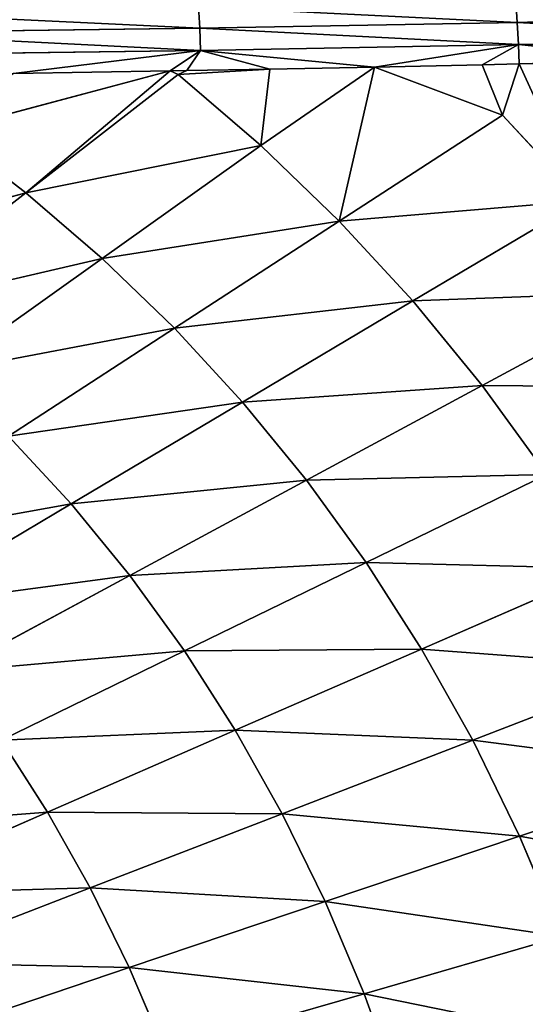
# Model space of a CAD drawing. Extents: x 0 to 500, y 0 to 390.
# Tile 621 of 656: x 323 to 343, y 219 to 259. Entities that reach past the tile are written whole.
import ezdxf

# ---------------------------------------------------------------- set-up
doc = ezdxf.new("R2010")
doc.units = 0
doc.header["$LTSCALE"] = 25.4
doc.layers.get('0').update_dxf_attribs({"linetype": 'CONTINUOUS'})

# ---------------------------------------------------------------- blocks, each defined once
blk = doc.blocks.new('ATLANTA505_-_S_STL')
at = {"color": 0}
for p, q in [((354.88, 32.316, 130.335), (343.132, 31.073, 130.612)), ((354.88, 32.316, 130.335), (343.132, 31.073, 130.612)), ((354.938, 32.025, 131.237), (343.178, 30.781, 131.514)), ((354.938, 32.025, 131.237), (343.178, 30.781, 131.514)), ((343.132, 31.073, 130.612), (343.072, 31.516, 129.746)), ((343.132, 31.073, 130.612), (343.072, 31.516, 129.746)), ((343.178, 30.781, 131.514), (349.745, 31.305, 132.135)), ((343.178, 30.781, 131.514), (349.745, 31.305, 132.135)), ((343.206, 30.648, 132.296), (349.745, 31.305, 132.135)), ((343.206, 30.648, 132.296), (349.745, 31.305, 132.135)), ((343.132, 31.073, 130.612), (330.258, 30.013, 130.848)), ((343.132, 31.073, 130.612), (330.258, 30.013, 130.848)), ((343.178, 30.781, 131.514), (330.294, 29.72, 131.75)), ((343.178, 30.781, 131.514), (330.294, 29.72, 131.75)), ((337.34, 30.128, 132.425), (343.178, 30.781, 131.514)), ((337.34, 30.128, 132.425), (343.178, 30.781, 131.514)), ((341.705, 30.509, 132.331), (343.178, 30.781, 131.514)), ((341.705, 30.509, 132.331), (343.178, 30.781, 131.514)), ((343.178, 30.781, 131.514), (343.132, 31.073, 130.612)), ((343.178, 30.781, 131.514), (343.132, 31.073, 130.612)), ((343.178, 30.781, 131.514), (343.206, 30.648, 132.296)), ((343.178, 30.781, 131.514), (343.206, 30.648, 132.296)), ((330.258, 30.013, 130.848), (330.213, 30.457, 129.982)), ((330.258, 30.013, 130.848), (330.213, 30.457, 129.982)), ((342.534, 30.377, 134.367), (335.909, 29.431, 138.665)), ((342.534, 30.377, 134.367), (335.909, 29.431, 138.665)), ((337.34, 30.128, 132.425), (341.705, 30.509, 132.331)), ((337.34, 30.128, 132.425), (341.705, 30.509, 132.331)), ((342.534, 30.377, 134.367), (337.34, 30.128, 132.425)), ((342.534, 30.377, 134.367), (337.34, 30.128, 132.425)), ((345.75, 30.345, 137.847), (338.899, 29.405, 141.901)), ((345.75, 30.345, 137.847), (338.899, 29.405, 141.901)), ((348.766, 30.322, 141.526), (341.704, 29.386, 145.323)), ((348.766, 30.322, 141.526), (341.704, 29.386, 145.323)), ((341.705, 30.509, 132.331), (343.206, 30.648, 132.296)), ((341.705, 30.509, 132.331), (343.206, 30.648, 132.296)), ((341.705, 30.509, 132.331), (342.534, 30.377, 134.367)), ((341.705, 30.509, 132.331), (342.534, 30.377, 134.367)), ((343.206, 30.648, 132.296), (342.534, 30.377, 134.367)), ((343.206, 30.648, 132.296), (342.534, 30.377, 134.367)), ((342.534, 30.377, 134.367), (345.75, 30.345, 137.847)), ((342.534, 30.377, 134.367), (345.75, 30.345, 137.847)), ((330.258, 30.013, 130.848), (316.038, 29.143, 131.041)), ((330.258, 30.013, 130.848), (316.038, 29.143, 131.041)), ((330.294, 29.72, 131.75), (330.258, 30.013, 130.848)), ((330.294, 29.72, 131.75), (330.258, 30.013, 130.848)), ((337.34, 30.128, 132.425), (330.294, 29.72, 131.75)), ((337.34, 30.128, 132.425), (330.294, 29.72, 131.75)), ((332.737, 29.464, 135.608), (337.34, 30.128, 132.425)), ((332.737, 29.464, 135.608), (337.34, 30.128, 132.425)), ((333.102, 29.79, 132.509), (337.34, 30.128, 132.425)), ((333.102, 29.79, 132.509), (337.34, 30.128, 132.425)), ((335.909, 29.431, 138.665), (337.34, 30.128, 132.425)), ((335.909, 29.431, 138.665), (337.34, 30.128, 132.425)), ((330.294, 29.72, 131.75), (316.063, 28.849, 131.944)), ((330.294, 29.72, 131.75), (316.063, 28.849, 131.944)), ((322.715, 29.082, 132.68), (330.294, 29.72, 131.75)), ((322.715, 29.082, 132.68), (330.294, 29.72, 131.75)), ((329.055, 29.495, 132.58), (330.294, 29.72, 131.75)), ((329.055, 29.495, 132.58), (330.294, 29.72, 131.75)), ((329.055, 29.495, 132.58), (329.733, 29.543, 132.569)), ((329.055, 29.495, 132.58), (329.733, 29.543, 132.569)), ((329.384, 29.503, 132.727), (333.102, 29.79, 132.509)), ((329.384, 29.503, 132.727), (333.102, 29.79, 132.509)), ((329.733, 29.543, 132.569), (329.384, 29.503, 132.727)), ((329.733, 29.543, 132.569), (329.384, 29.503, 132.727)), ((329.733, 29.543, 132.569), (333.102, 29.79, 132.509)), ((329.733, 29.543, 132.569), (333.102, 29.79, 132.509)), ((330.294, 29.72, 131.75), (329.733, 29.543, 132.569)), ((330.294, 29.72, 131.75), (329.733, 29.543, 132.569)), ((333.102, 29.79, 132.509), (330.294, 29.72, 131.75)), ((333.102, 29.79, 132.509), (330.294, 29.72, 131.75)), ((332.737, 29.464, 135.608), (333.102, 29.79, 132.509)), ((332.737, 29.464, 135.608), (333.102, 29.79, 132.509)), ((329.055, 29.495, 132.58), (319.95, 28.704, 135.007)), ((329.055, 29.495, 132.58), (319.95, 28.704, 135.007)), ((322.715, 29.082, 132.68), (329.055, 29.495, 132.58)), ((322.715, 29.082, 132.68), (329.055, 29.495, 132.58)), ((329.384, 29.503, 132.727), (323.21, 28.668, 137.515)), ((329.384, 29.503, 132.727), (323.21, 28.668, 137.515)), ((323.21, 28.668, 137.515), (329.055, 29.495, 132.58)), ((323.21, 28.668, 137.515), (329.055, 29.495, 132.58)), ((332.737, 29.464, 135.608), (323.21, 28.668, 137.515)), ((332.737, 29.464, 135.608), (323.21, 28.668, 137.515)), ((332.737, 29.464, 135.608), (326.305, 28.636, 140.179)), ((332.737, 29.464, 135.608), (326.305, 28.636, 140.179)), ((335.909, 29.431, 138.665), (326.305, 28.636, 140.179)), ((335.909, 29.431, 138.665), (326.305, 28.636, 140.179)), ((329.384, 29.503, 132.727), (329.055, 29.495, 132.58)), ((329.384, 29.503, 132.727), (329.055, 29.495, 132.58)), ((335.909, 29.431, 138.665), (329.234, 28.61, 143.004)), ((335.909, 29.431, 138.665), (329.234, 28.61, 143.004)), ((329.384, 29.503, 132.727), (332.737, 29.464, 135.608)), ((329.384, 29.503, 132.727), (332.737, 29.464, 135.608)), ((338.899, 29.405, 141.901), (331.996, 28.588, 145.994)), ((338.899, 29.405, 141.901), (331.996, 28.588, 145.994)), ((332.737, 29.464, 135.608), (335.909, 29.431, 138.665)), ((332.737, 29.464, 135.608), (335.909, 29.431, 138.665)), ((341.704, 29.386, 145.323), (334.587, 28.572, 149.155)), ((341.704, 29.386, 145.323), (334.587, 28.572, 149.155)), ((335.909, 29.431, 138.665), (338.899, 29.405, 141.901)), ((335.909, 29.431, 138.665), (338.899, 29.405, 141.901)), ((337.008, 28.562, 152.49), (344.323, 29.373, 148.933)), ((337.008, 28.562, 152.49), (344.323, 29.373, 148.933)), ((338.899, 29.405, 141.901), (341.704, 29.386, 145.323)), ((338.899, 29.405, 141.901), (341.704, 29.386, 145.323)), ((339.254, 28.557, 156.003), (346.753, 29.368, 152.739)), ((339.254, 28.557, 156.003), (346.753, 29.368, 152.739)), ((348.992, 29.37, 156.743), (341.326, 28.558, 159.7)), ((348.992, 29.37, 156.743), (341.326, 28.558, 159.7)), ((341.704, 29.386, 145.323), (344.323, 29.373, 148.933)), ((341.704, 29.386, 145.323), (344.323, 29.373, 148.933)), ((343.221, 28.566, 163.584), (351.039, 29.379, 160.95)), ((343.221, 28.566, 163.584), (351.039, 29.379, 160.95)), ((323.21, 28.668, 137.515), (314.011, 27.976, 140.047)), ((323.21, 28.668, 137.515), (314.011, 27.976, 140.047)), ((323.21, 28.668, 137.515), (316.996, 27.947, 142.347)), ((323.21, 28.668, 137.515), (316.996, 27.947, 142.347)), ((326.305, 28.636, 140.179), (316.996, 27.947, 142.347)), ((326.305, 28.636, 140.179), (316.996, 27.947, 142.347)), ((326.305, 28.636, 140.179), (319.831, 27.921, 144.791)), ((326.305, 28.636, 140.179), (319.831, 27.921, 144.791)), ((329.234, 28.61, 143.004), (319.831, 27.921, 144.791)), ((329.234, 28.61, 143.004), (319.831, 27.921, 144.791)), ((319.95, 28.704, 135.007), (323.21, 28.668, 137.515)), ((319.95, 28.704, 135.007), (323.21, 28.668, 137.515)), ((329.234, 28.61, 143.004), (322.515, 27.9, 147.381)), ((329.234, 28.61, 143.004), (322.515, 27.9, 147.381)), ((323.21, 28.668, 137.515), (326.305, 28.636, 140.179)), ((323.21, 28.668, 137.515), (326.305, 28.636, 140.179)), ((331.996, 28.588, 145.994), (325.045, 27.883, 150.123)), ((331.996, 28.588, 145.994), (325.045, 27.883, 150.123)), ((326.305, 28.636, 140.179), (329.234, 28.61, 143.004)), ((326.305, 28.636, 140.179), (329.234, 28.61, 143.004)), ((334.587, 28.572, 149.155), (327.42, 27.87, 153.02)), ((334.587, 28.572, 149.155), (327.42, 27.87, 153.02)), ((329.234, 28.61, 143.004), (331.996, 28.588, 145.994)), ((329.234, 28.61, 143.004), (331.996, 28.588, 145.994)), ((329.639, 27.861, 156.076), (337.008, 28.562, 152.49)), ((329.639, 27.861, 156.076), (337.008, 28.562, 152.49)), ((331.7, 27.857, 159.295), (339.254, 28.557, 156.003)), ((331.7, 27.857, 159.295), (339.254, 28.557, 156.003)), ((331.996, 28.588, 145.994), (334.587, 28.572, 149.155)), ((331.996, 28.588, 145.994), (334.587, 28.572, 149.155)), ((341.326, 28.558, 159.7), (333.601, 27.858, 162.681)), ((341.326, 28.558, 159.7), (333.601, 27.858, 162.681)), ((334.587, 28.572, 149.155), (337.008, 28.562, 152.49)), ((334.587, 28.572, 149.155), (337.008, 28.562, 152.49)), ((335.341, 27.864, 166.238), (343.221, 28.566, 163.584)), ((335.341, 27.864, 166.238), (343.221, 28.566, 163.584)), ((344.939, 28.579, 167.654), (336.92, 27.874, 169.966)), ((344.939, 28.579, 167.654), (336.92, 27.874, 169.966)), ((337.008, 28.562, 152.49), (339.254, 28.557, 156.003)), ((337.008, 28.562, 152.49), (339.254, 28.557, 156.003)), ((341.326, 28.558, 159.7), (339.254, 28.557, 156.003)), ((341.326, 28.558, 159.7), (339.254, 28.557, 156.003)), ((341.326, 28.558, 159.7), (343.221, 28.566, 163.584)), ((341.326, 28.558, 159.7), (343.221, 28.566, 163.584)), ((343.221, 28.566, 163.584), (344.939, 28.579, 167.654)), ((343.221, 28.566, 163.584), (344.939, 28.579, 167.654)), ((325.045, 27.883, 150.123), (318.05, 27.277, 154.284)), ((325.045, 27.883, 150.123), (318.05, 27.277, 154.284)), ((327.42, 27.87, 153.02), (320.208, 27.267, 156.914)), ((327.42, 27.87, 153.02), (320.208, 27.267, 156.914)), ((322.223, 27.26, 159.689), (329.639, 27.861, 156.076)), ((322.223, 27.26, 159.689), (329.639, 27.861, 156.076)), ((322.515, 27.9, 147.381), (325.045, 27.883, 150.123)), ((322.515, 27.9, 147.381), (325.045, 27.883, 150.123)), ((324.096, 27.257, 162.611), (331.7, 27.857, 159.295)), ((324.096, 27.257, 162.611), (331.7, 27.857, 159.295)), ((325.045, 27.883, 150.123), (327.42, 27.87, 153.02)), ((325.045, 27.883, 150.123), (327.42, 27.87, 153.02)), ((333.601, 27.858, 162.681), (325.824, 27.258, 165.684)), ((333.601, 27.858, 162.681), (325.824, 27.258, 165.684)), ((327.406, 27.262, 168.911), (335.341, 27.864, 166.238)), ((327.406, 27.262, 168.911), (335.341, 27.864, 166.238)), ((327.42, 27.87, 153.02), (329.639, 27.861, 156.076)), ((327.42, 27.87, 153.02), (329.639, 27.861, 156.076)), ((336.92, 27.874, 169.966), (328.842, 27.27, 172.294)), ((336.92, 27.874, 169.966), (328.842, 27.27, 172.294)), ((329.639, 27.861, 156.076), (331.7, 27.857, 159.295)), ((329.639, 27.861, 156.076), (331.7, 27.857, 159.295)), ((333.601, 27.858, 162.681), (331.7, 27.857, 159.295)), ((333.601, 27.858, 162.681), (331.7, 27.857, 159.295)), ((333.601, 27.858, 162.681), (335.341, 27.864, 166.238)), ((333.601, 27.858, 162.681), (335.341, 27.864, 166.238)), ((335.341, 27.864, 166.238), (336.92, 27.874, 169.966)), ((335.341, 27.864, 166.238), (336.92, 27.874, 169.966)), ((338.336, 27.89, 173.865), (336.92, 27.874, 169.966)), ((338.336, 27.89, 173.865), (336.92, 27.874, 169.966)), ((316.445, 26.745, 165.949), (324.096, 27.257, 162.611)), ((316.445, 26.745, 165.949), (324.096, 27.257, 162.611)), ((325.824, 27.258, 165.684), (317.998, 26.745, 168.706)), ((325.824, 27.258, 165.684), (317.998, 26.745, 168.706)), ((319.421, 26.749, 171.602), (327.406, 27.262, 168.911)), ((319.421, 26.749, 171.602), (327.406, 27.262, 168.911)), ((322.223, 27.26, 159.689), (324.096, 27.257, 162.611)), ((322.223, 27.26, 159.689), (324.096, 27.257, 162.611)), ((325.824, 27.258, 165.684), (324.096, 27.257, 162.611)), ((325.824, 27.258, 165.684), (324.096, 27.257, 162.611)), ((325.824, 27.258, 165.684), (327.406, 27.262, 168.911)), ((325.824, 27.258, 165.684), (327.406, 27.262, 168.911)), ((327.406, 27.262, 168.911), (328.842, 27.27, 172.294)), ((327.406, 27.262, 168.911), (328.842, 27.27, 172.294))]:
    blk.add_line(p, q, dxfattribs=at)
mesh = blk.add_polyface(dxfattribs=at)
corners = [(343.072, 31.516, 129.746), (354.88, 32.316, 130.335), (354.805, 32.757, 129.47), (343.132, 31.073, 130.612)]
mesh.append_faces([[corners[k] for k in face] for face in [(0, 1, 2), (1, 0, 3)]], dxfattribs={"vtx0": -1, "color": 0})
mesh = blk.add_polyface(dxfattribs=at)
corners = [(343.132, 31.073, 130.612), (354.938, 32.025, 131.237), (354.88, 32.316, 130.335), (343.178, 30.781, 131.514)]
mesh.append_faces([[corners[k] for k in face] for face in [(0, 1, 2), (1, 0, 3)]], dxfattribs={"vtx0": -1, "color": 0})
mesh = blk.add_polyface(dxfattribs=at)
corners = [(349.745, 31.305, 132.135), (354.938, 32.025, 131.237), (343.178, 30.781, 131.514)]
mesh.append_faces([[corners[k] for k in face] for face in [(0, 1, 2)]], dxfattribs={"color": 0})
mesh = blk.add_polyface(dxfattribs=at)
corners = [(330.213, 30.457, 129.982), (343.132, 31.073, 130.612), (343.072, 31.516, 129.746), (330.258, 30.013, 130.848)]
mesh.append_faces([[corners[k] for k in face] for face in [(0, 1, 2), (1, 0, 3)]], dxfattribs={"vtx0": -1, "color": 0})
mesh = blk.add_polyface(dxfattribs=at)
corners = [(343.206, 30.648, 132.296), (345.75, 30.345, 137.847), (349.745, 31.305, 132.135), (342.534, 30.377, 134.367)]
mesh.append_faces([[corners[k] for k in face] for face in [(0, 1, 2), (1, 0, 3)]], dxfattribs={"vtx0": -1, "color": 0})
mesh = blk.add_polyface(dxfattribs=at)
corners = [(343.206, 30.648, 132.296), (349.745, 31.305, 132.135), (343.178, 30.781, 131.514)]
mesh.append_faces([[corners[k] for k in face] for face in [(0, 1, 2)]], dxfattribs={"color": 0})
mesh = blk.add_polyface(dxfattribs=at)
corners = [(330.258, 30.013, 130.848), (343.178, 30.781, 131.514), (343.132, 31.073, 130.612), (330.294, 29.72, 131.75)]
mesh.append_faces([[corners[k] for k in face] for face in [(0, 1, 2), (1, 0, 3)]], dxfattribs={"vtx0": -1, "color": 0})
mesh = blk.add_polyface(dxfattribs=at)
corners = [(337.34, 30.128, 132.425), (343.178, 30.781, 131.514), (330.294, 29.72, 131.75)]
mesh.append_faces([[corners[k] for k in face] for face in [(0, 1, 2)]], dxfattribs={"color": 0})
mesh = blk.add_polyface(dxfattribs=at)
corners = [(337.34, 30.128, 132.425), (341.705, 30.509, 132.331), (343.178, 30.781, 131.514)]
mesh.append_faces([[corners[k] for k in face] for face in [(0, 1, 2)]], dxfattribs={"color": 0})
mesh = blk.add_polyface(dxfattribs=at)
corners = [(341.705, 30.509, 132.331), (343.206, 30.648, 132.296), (343.178, 30.781, 131.514)]
mesh.append_faces([[corners[k] for k in face] for face in [(0, 1, 2)]], dxfattribs={"color": 0})
mesh = blk.add_polyface(dxfattribs=at)
corners = [(316.005, 29.588, 130.175), (330.258, 30.013, 130.848), (330.213, 30.457, 129.982), (316.038, 29.143, 131.041)]
mesh.append_faces([[corners[k] for k in face] for face in [(0, 1, 2), (1, 0, 3)]], dxfattribs={"vtx0": -1, "color": 0})
mesh = blk.add_polyface(dxfattribs=at)
corners = [(335.909, 29.431, 138.665), (345.75, 30.345, 137.847), (342.534, 30.377, 134.367), (338.899, 29.405, 141.901)]
mesh.append_faces([[corners[k] for k in face] for face in [(0, 1, 2), (1, 0, 3)]], dxfattribs={"vtx0": -1, "color": 0})
mesh = blk.add_polyface(dxfattribs=at)
corners = [(335.909, 29.431, 138.665), (342.534, 30.377, 134.367), (337.34, 30.128, 132.425)]
mesh.append_faces([[corners[k] for k in face] for face in [(0, 1, 2)]], dxfattribs={"color": 0})
mesh = blk.add_polyface(dxfattribs=at)
corners = [(342.534, 30.377, 134.367), (341.705, 30.509, 132.331), (337.34, 30.128, 132.425)]
mesh.append_faces([[corners[k] for k in face] for face in [(0, 1, 2)]], dxfattribs={"color": 0})
mesh = blk.add_polyface(dxfattribs=at)
corners = [(338.899, 29.405, 141.901), (348.766, 30.322, 141.526), (345.75, 30.345, 137.847), (341.704, 29.386, 145.323)]
mesh.append_faces([[corners[k] for k in face] for face in [(0, 1, 2), (1, 0, 3)]], dxfattribs={"vtx0": -1, "color": 0})
mesh = blk.add_polyface(dxfattribs=at)
corners = [(341.704, 29.386, 145.323), (351.58, 30.307, 145.41), (348.766, 30.322, 141.526), (344.323, 29.373, 148.933)]
mesh.append_faces([[corners[k] for k in face] for face in [(0, 1, 2), (1, 0, 3)]], dxfattribs={"vtx0": -1, "color": 0})
mesh = blk.add_polyface(dxfattribs=at)
corners = [(342.534, 30.377, 134.367), (343.206, 30.648, 132.296), (341.705, 30.509, 132.331)]
mesh.append_faces([[corners[k] for k in face] for face in [(0, 1, 2)]], dxfattribs={"color": 0})
mesh = blk.add_polyface(dxfattribs=at)
corners = [(316.038, 29.143, 131.041), (330.294, 29.72, 131.75), (330.258, 30.013, 130.848), (316.063, 28.849, 131.944)]
mesh.append_faces([[corners[k] for k in face] for face in [(0, 1, 2), (1, 0, 3)]], dxfattribs={"vtx0": -1, "color": 0})
mesh = blk.add_polyface(dxfattribs=at)
corners = [(333.102, 29.79, 132.509), (337.34, 30.128, 132.425), (330.294, 29.72, 131.75)]
mesh.append_faces([[corners[k] for k in face] for face in [(0, 1, 2)]], dxfattribs={"color": 0})
mesh = blk.add_polyface(dxfattribs=at)
corners = [(332.737, 29.464, 135.608), (337.34, 30.128, 132.425), (333.102, 29.79, 132.509)]
mesh.append_faces([[corners[k] for k in face] for face in [(0, 1, 2)]], dxfattribs={"color": 0})
mesh = blk.add_polyface(dxfattribs=at)
corners = [(335.909, 29.431, 138.665), (337.34, 30.128, 132.425), (332.737, 29.464, 135.608)]
mesh.append_faces([[corners[k] for k in face] for face in [(0, 1, 2)]], dxfattribs={"color": 0})
mesh = blk.add_polyface(dxfattribs=at)
corners = [(322.715, 29.082, 132.68), (330.294, 29.72, 131.75), (316.063, 28.849, 131.944)]
mesh.append_faces([[corners[k] for k in face] for face in [(0, 1, 2)]], dxfattribs={"color": 0})
mesh = blk.add_polyface(dxfattribs=at)
corners = [(322.715, 29.082, 132.68), (329.055, 29.495, 132.58), (330.294, 29.72, 131.75)]
mesh.append_faces([[corners[k] for k in face] for face in [(0, 1, 2)]], dxfattribs={"color": 0})
mesh = blk.add_polyface(dxfattribs=at)
corners = [(329.055, 29.495, 132.58), (329.733, 29.543, 132.569), (330.294, 29.72, 131.75)]
mesh.append_faces([[corners[k] for k in face] for face in [(0, 1, 2)]], dxfattribs={"color": 0})
mesh = blk.add_polyface(dxfattribs=at)
corners = [(329.384, 29.503, 132.727), (329.733, 29.543, 132.569), (329.055, 29.495, 132.58)]
mesh.append_faces([[corners[k] for k in face] for face in [(0, 1, 2)]], dxfattribs={"color": 0})
mesh = blk.add_polyface(dxfattribs=at)
corners = [(329.384, 29.503, 132.727), (333.102, 29.79, 132.509), (329.733, 29.543, 132.569)]
mesh.append_faces([[corners[k] for k in face] for face in [(0, 1, 2)]], dxfattribs={"color": 0})
mesh = blk.add_polyface(dxfattribs=at)
corners = [(332.737, 29.464, 135.608), (333.102, 29.79, 132.509), (329.384, 29.503, 132.727)]
mesh.append_faces([[corners[k] for k in face] for face in [(0, 1, 2)]], dxfattribs={"color": 0})
mesh = blk.add_polyface(dxfattribs=at)
corners = [(329.733, 29.543, 132.569), (333.102, 29.79, 132.509), (330.294, 29.72, 131.75)]
mesh.append_faces([[corners[k] for k in face] for face in [(0, 1, 2)]], dxfattribs={"color": 0})
mesh = blk.add_polyface(dxfattribs=at)
corners = [(323.21, 28.668, 137.515), (329.055, 29.495, 132.58), (319.95, 28.704, 135.007)]
mesh.append_faces([[corners[k] for k in face] for face in [(0, 1, 2)]], dxfattribs={"color": 0})
mesh = blk.add_polyface(dxfattribs=at)
corners = [(319.95, 28.704, 135.007), (329.055, 29.495, 132.58), (322.715, 29.082, 132.68)]
mesh.append_faces([[corners[k] for k in face] for face in [(0, 1, 2)]], dxfattribs={"color": 0})
mesh = blk.add_polyface(dxfattribs=at)
corners = [(323.21, 28.668, 137.515), (332.737, 29.464, 135.608), (329.384, 29.503, 132.727)]
mesh.append_faces([[corners[k] for k in face] for face in [(0, 1, 2)]], dxfattribs={"color": 0})
mesh = blk.add_polyface(dxfattribs=at)
corners = [(323.21, 28.668, 137.515), (329.384, 29.503, 132.727), (329.055, 29.495, 132.58)]
mesh.append_faces([[corners[k] for k in face] for face in [(0, 1, 2)]], dxfattribs={"color": 0})
mesh = blk.add_polyface(dxfattribs=at)
corners = [(326.305, 28.636, 140.179), (332.737, 29.464, 135.608), (323.21, 28.668, 137.515)]
mesh.append_faces([[corners[k] for k in face] for face in [(0, 1, 2)]], dxfattribs={"color": 0})
mesh = blk.add_polyface(dxfattribs=at)
corners = [(326.305, 28.636, 140.179), (335.909, 29.431, 138.665), (332.737, 29.464, 135.608)]
mesh.append_faces([[corners[k] for k in face] for face in [(0, 1, 2)]], dxfattribs={"color": 0})
mesh = blk.add_polyface(dxfattribs=at)
corners = [(329.234, 28.61, 143.004), (335.909, 29.431, 138.665), (326.305, 28.636, 140.179)]
mesh.append_faces([[corners[k] for k in face] for face in [(0, 1, 2)]], dxfattribs={"color": 0})
mesh = blk.add_polyface(dxfattribs=at)
corners = [(329.234, 28.61, 143.004), (338.899, 29.405, 141.901), (335.909, 29.431, 138.665), (331.996, 28.588, 145.994)]
mesh.append_faces([[corners[k] for k in face] for face in [(0, 1, 2), (1, 0, 3)]], dxfattribs={"vtx0": -1, "color": 0})
mesh = blk.add_polyface(dxfattribs=at)
corners = [(331.996, 28.588, 145.994), (341.704, 29.386, 145.323), (338.899, 29.405, 141.901), (334.587, 28.572, 149.155)]
mesh.append_faces([[corners[k] for k in face] for face in [(0, 1, 2), (1, 0, 3)]], dxfattribs={"vtx0": -1, "color": 0})
mesh = blk.add_polyface(dxfattribs=at)
corners = [(334.587, 28.572, 149.155), (344.323, 29.373, 148.933), (341.704, 29.386, 145.323), (337.008, 28.562, 152.49)]
mesh.append_faces([[corners[k] for k in face] for face in [(0, 1, 2), (1, 0, 3)]], dxfattribs={"vtx0": -1, "color": 0})
mesh = blk.add_polyface(dxfattribs=at)
corners = [(337.008, 28.562, 152.49), (346.753, 29.368, 152.739), (344.323, 29.373, 148.933), (339.254, 28.557, 156.003)]
mesh.append_faces([[corners[k] for k in face] for face in [(0, 1, 2), (1, 0, 3)]], dxfattribs={"vtx0": -1, "color": 0})
mesh = blk.add_polyface(dxfattribs=at)
corners = [(339.254, 28.557, 156.003), (348.992, 29.37, 156.743), (346.753, 29.368, 152.739), (341.326, 28.558, 159.7)]
mesh.append_faces([[corners[k] for k in face] for face in [(0, 1, 2), (1, 0, 3)]], dxfattribs={"vtx0": -1, "color": 0})
mesh = blk.add_polyface(dxfattribs=at)
corners = [(341.326, 28.558, 159.7), (351.039, 29.379, 160.95), (348.992, 29.37, 156.743), (343.221, 28.566, 163.584)]
mesh.append_faces([[corners[k] for k in face] for face in [(0, 1, 2), (1, 0, 3)]], dxfattribs={"vtx0": -1, "color": 0})
mesh = blk.add_polyface(dxfattribs=at)
corners = [(343.221, 28.566, 163.584), (352.893, 29.396, 165.361), (351.039, 29.379, 160.95), (344.939, 28.579, 167.654)]
mesh.append_faces([[corners[k] for k in face] for face in [(0, 1, 2), (1, 0, 3)]], dxfattribs={"vtx0": -1, "color": 0})
mesh = blk.add_polyface(dxfattribs=at)
corners = [(314.011, 27.976, 140.047), (323.21, 28.668, 137.515), (319.95, 28.704, 135.007)]
mesh.append_faces([[corners[k] for k in face] for face in [(0, 1, 2)]], dxfattribs={"color": 0})
mesh = blk.add_polyface(dxfattribs=at)
corners = [(316.996, 27.947, 142.347), (323.21, 28.668, 137.515), (314.011, 27.976, 140.047)]
mesh.append_faces([[corners[k] for k in face] for face in [(0, 1, 2)]], dxfattribs={"color": 0})
mesh = blk.add_polyface(dxfattribs=at)
corners = [(316.996, 27.947, 142.347), (326.305, 28.636, 140.179), (323.21, 28.668, 137.515)]
mesh.append_faces([[corners[k] for k in face] for face in [(0, 1, 2)]], dxfattribs={"color": 0})
mesh = blk.add_polyface(dxfattribs=at)
corners = [(319.831, 27.921, 144.791), (326.305, 28.636, 140.179), (316.996, 27.947, 142.347)]
mesh.append_faces([[corners[k] for k in face] for face in [(0, 1, 2)]], dxfattribs={"color": 0})
mesh = blk.add_polyface(dxfattribs=at)
corners = [(319.831, 27.921, 144.791), (329.234, 28.61, 143.004), (326.305, 28.636, 140.179)]
mesh.append_faces([[corners[k] for k in face] for face in [(0, 1, 2)]], dxfattribs={"color": 0})
mesh = blk.add_polyface(dxfattribs=at)
corners = [(322.515, 27.9, 147.381), (329.234, 28.61, 143.004), (319.831, 27.921, 144.791)]
mesh.append_faces([[corners[k] for k in face] for face in [(0, 1, 2)]], dxfattribs={"color": 0})
mesh = blk.add_polyface(dxfattribs=at)
corners = [(322.515, 27.9, 147.381), (331.996, 28.588, 145.994), (329.234, 28.61, 143.004), (325.045, 27.883, 150.123)]
mesh.append_faces([[corners[k] for k in face] for face in [(0, 1, 2), (1, 0, 3)]], dxfattribs={"vtx0": -1, "color": 0})
mesh = blk.add_polyface(dxfattribs=at)
corners = [(325.045, 27.883, 150.123), (334.587, 28.572, 149.155), (331.996, 28.588, 145.994), (327.42, 27.87, 153.02)]
mesh.append_faces([[corners[k] for k in face] for face in [(0, 1, 2), (1, 0, 3)]], dxfattribs={"vtx0": -1, "color": 0})
mesh = blk.add_polyface(dxfattribs=at)
corners = [(327.42, 27.87, 153.02), (337.008, 28.562, 152.49), (334.587, 28.572, 149.155), (329.639, 27.861, 156.076)]
mesh.append_faces([[corners[k] for k in face] for face in [(0, 1, 2), (1, 0, 3)]], dxfattribs={"vtx0": -1, "color": 0})
mesh = blk.add_polyface(dxfattribs=at)
corners = [(329.639, 27.861, 156.076), (339.254, 28.557, 156.003), (337.008, 28.562, 152.49), (331.7, 27.857, 159.295)]
mesh.append_faces([[corners[k] for k in face] for face in [(0, 1, 2), (1, 0, 3)]], dxfattribs={"vtx0": -1, "color": 0})
mesh = blk.add_polyface(dxfattribs=at)
corners = [(331.7, 27.857, 159.295), (341.326, 28.558, 159.7), (339.254, 28.557, 156.003), (333.601, 27.858, 162.681)]
mesh.append_faces([[corners[k] for k in face] for face in [(0, 1, 2), (1, 0, 3)]], dxfattribs={"vtx0": -1, "color": 0})
mesh = blk.add_polyface(dxfattribs=at)
corners = [(333.601, 27.858, 162.681), (343.221, 28.566, 163.584), (341.326, 28.558, 159.7), (335.341, 27.864, 166.238)]
mesh.append_faces([[corners[k] for k in face] for face in [(0, 1, 2), (1, 0, 3)]], dxfattribs={"vtx0": -1, "color": 0})
mesh = blk.add_polyface(dxfattribs=at)
corners = [(335.341, 27.864, 166.238), (344.939, 28.579, 167.654), (343.221, 28.566, 163.584), (336.92, 27.874, 169.966)]
mesh.append_faces([[corners[k] for k in face] for face in [(0, 1, 2), (1, 0, 3)]], dxfattribs={"vtx0": -1, "color": 0})
mesh = blk.add_polyface(dxfattribs=at)
corners = [(336.92, 27.874, 169.966), (346.479, 28.6, 171.912), (344.939, 28.579, 167.654), (338.336, 27.89, 173.865)]
mesh.append_faces([[corners[k] for k in face] for face in [(0, 1, 2), (1, 0, 3)]], dxfattribs={"vtx0": -1, "color": 0})
mesh = blk.add_polyface(dxfattribs=at)
corners = [(315.753, 27.291, 151.794), (325.045, 27.883, 150.123), (322.515, 27.9, 147.381), (318.05, 27.277, 154.284)]
mesh.append_faces([[corners[k] for k in face] for face in [(0, 1, 2), (1, 0, 3)]], dxfattribs={"vtx0": -1, "color": 0})
mesh = blk.add_polyface(dxfattribs=at)
corners = [(318.05, 27.277, 154.284), (327.42, 27.87, 153.02), (325.045, 27.883, 150.123), (320.208, 27.267, 156.914)]
mesh.append_faces([[corners[k] for k in face] for face in [(0, 1, 2), (1, 0, 3)]], dxfattribs={"vtx0": -1, "color": 0})
mesh = blk.add_polyface(dxfattribs=at)
corners = [(320.208, 27.267, 156.914), (329.639, 27.861, 156.076), (327.42, 27.87, 153.02), (322.223, 27.26, 159.689)]
mesh.append_faces([[corners[k] for k in face] for face in [(0, 1, 2), (1, 0, 3)]], dxfattribs={"vtx0": -1, "color": 0})
mesh = blk.add_polyface(dxfattribs=at)
corners = [(322.223, 27.26, 159.689), (331.7, 27.857, 159.295), (329.639, 27.861, 156.076), (324.096, 27.257, 162.611)]
mesh.append_faces([[corners[k] for k in face] for face in [(0, 1, 2), (1, 0, 3)]], dxfattribs={"vtx0": -1, "color": 0})
mesh = blk.add_polyface(dxfattribs=at)
corners = [(324.096, 27.257, 162.611), (333.601, 27.858, 162.681), (331.7, 27.857, 159.295), (325.824, 27.258, 165.684)]
mesh.append_faces([[corners[k] for k in face] for face in [(0, 1, 2), (1, 0, 3)]], dxfattribs={"vtx0": -1, "color": 0})
mesh = blk.add_polyface(dxfattribs=at)
corners = [(325.824, 27.258, 165.684), (335.341, 27.864, 166.238), (333.601, 27.858, 162.681), (327.406, 27.262, 168.911)]
mesh.append_faces([[corners[k] for k in face] for face in [(0, 1, 2), (1, 0, 3)]], dxfattribs={"vtx0": -1, "color": 0})
mesh = blk.add_polyface(dxfattribs=at)
corners = [(327.406, 27.262, 168.911), (336.92, 27.874, 169.966), (335.341, 27.864, 166.238), (328.842, 27.27, 172.294)]
mesh.append_faces([[corners[k] for k in face] for face in [(0, 1, 2), (1, 0, 3)]], dxfattribs={"vtx0": -1, "color": 0})
mesh = blk.add_polyface(dxfattribs=at)
corners = [(328.842, 27.27, 172.294), (338.336, 27.89, 173.865), (336.92, 27.874, 169.966), (330.132, 27.282, 175.831)]
mesh.append_faces([[corners[k] for k in face] for face in [(0, 1, 2), (1, 0, 3)]], dxfattribs={"vtx0": -1, "color": 0})
mesh = blk.add_polyface(dxfattribs=at)
corners = [(314.763, 26.748, 163.326), (324.096, 27.257, 162.611), (322.223, 27.26, 159.689), (316.445, 26.745, 165.949)]
mesh.append_faces([[corners[k] for k in face] for face in [(0, 1, 2), (1, 0, 3)]], dxfattribs={"vtx0": -1, "color": 0})
mesh = blk.add_polyface(dxfattribs=at)
corners = [(316.445, 26.745, 165.949), (325.824, 27.258, 165.684), (324.096, 27.257, 162.611), (317.998, 26.745, 168.706)]
mesh.append_faces([[corners[k] for k in face] for face in [(0, 1, 2), (1, 0, 3)]], dxfattribs={"vtx0": -1, "color": 0})
mesh = blk.add_polyface(dxfattribs=at)
corners = [(317.998, 26.745, 168.706), (327.406, 27.262, 168.911), (325.824, 27.258, 165.684), (319.421, 26.749, 171.602)]
mesh.append_faces([[corners[k] for k in face] for face in [(0, 1, 2), (1, 0, 3)]], dxfattribs={"vtx0": -1, "color": 0})
mesh = blk.add_polyface(dxfattribs=at)
corners = [(319.421, 26.749, 171.602), (328.842, 27.27, 172.294), (327.406, 27.262, 168.911), (320.713, 26.755, 174.636)]
mesh.append_faces([[corners[k] for k in face] for face in [(0, 1, 2), (1, 0, 3)]], dxfattribs={"vtx0": -1, "color": 0})

msp = doc.modelspace()

# ---------------------------------------------------------------- block references
at = {"color": 254, "extrusion": (0, -1, 1.11022e-16)}
msp.add_blockref('ATLANTA505_-_S_STL', (-0.149, -0.01, -389.852), dxfattribs=at)

doc.saveas('drawing.dxf')
